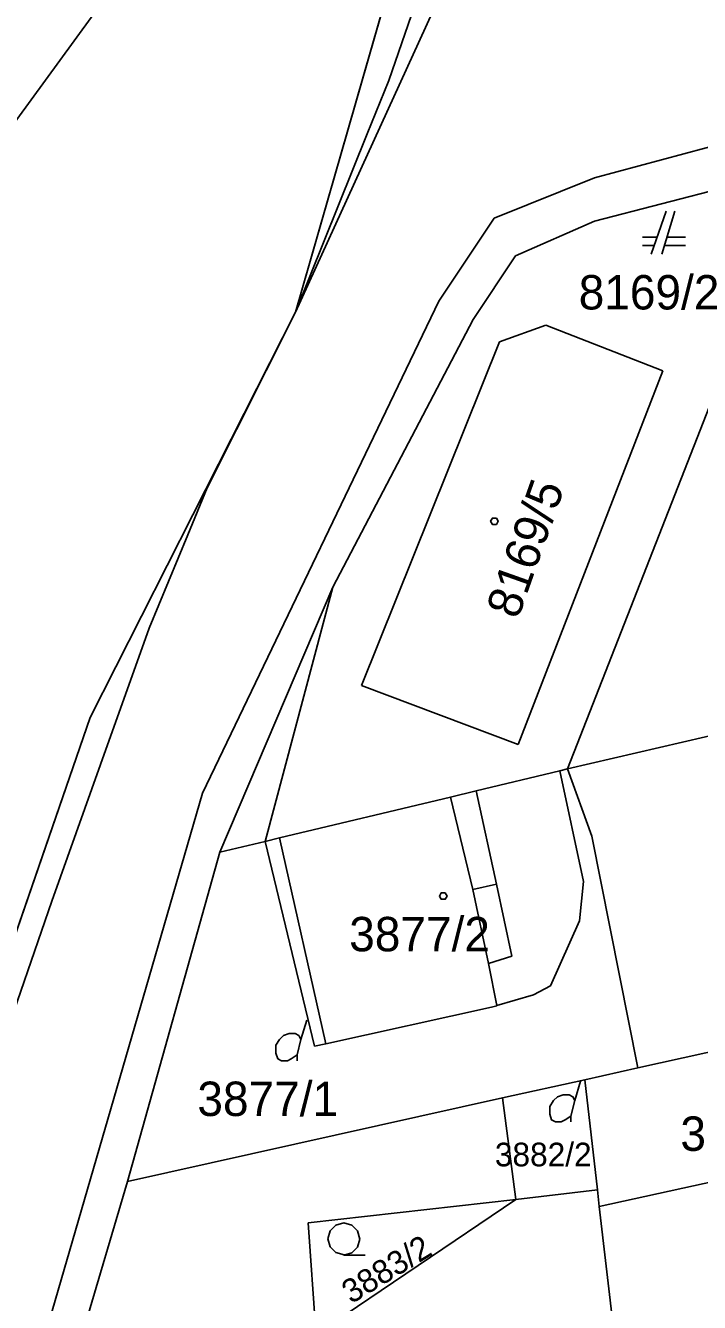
# Model space of a CAD drawing. Extents: x -263587 to -261993, y -1238795 to -1236748.
# Drawn here: x -262849 to -262817.7, y -1238137.9 to -1238078.5 of the extents above; entities that cross this region are included whole.
import ezdxf

# ---------------------------------------------------------------- set-up
doc = ezdxf.new("R2010")
doc.units = 0
for name, color, linetype in [('Vrstva 1', 7, 'Continuous'), ('Vrstva 2', 7, 'Continuous'), ('Vrstva 3', 7, 'Continuous')]:
    doc.layers.add(name, color=color, linetype=linetype)

msp = doc.modelspace()

# ---------------------------------------------------------------- linework, layer by layer
at = {"layer": 'Vrstva 1'}
for p, q in [((-262836.47, -1238091.81), (-262830.66, -1238071.6)), ((-262830.66, -1238071.6), (-262836.47, -1238091.81)), ((-262827.88, -1238073.01), (-262836.47, -1238091.81)), ((-262806.03, -1238081.11), (-262822.57, -1238085.57)), ((-262822.57, -1238087.59), (-262812.99, -1238085.1)), ((-262812.99, -1238085.1), (-262822.57, -1238087.59)), ((-262822.57, -1238085.57), (-262827.23, -1238087.45)), ((-262819.23, -1238087.12), (-262819.93, -1238089.12)), ((-262819.43, -1238089.12), (-262818.83, -1238087.12)), ((-262827.23, -1238087.45), (-262829.81, -1238091.31)), ((-262826.24, -1238089.19), (-262822.57, -1238087.59)), ((-262822.57, -1238087.59), (-262826.24, -1238089.19)), ((-262823.82, -1238113.06), (-262814.21, -1238088.49)), ((-262814.21, -1238088.49), (-262823.82, -1238113.06)), ((-262819.65, -1238088.32), (-262820.33, -1238088.32)), ((-262818.33, -1238088.32), (-262819.19, -1238088.32)), ((-262820.33, -1238088.72), (-262819.79, -1238088.72)), ((-262819.31, -1238088.72), (-262818.33, -1238088.72)), ((-262828.21, -1238092.15), (-262826.24, -1238089.19)), ((-262826.24, -1238089.19), (-262828.21, -1238092.15)), ((-262829.81, -1238091.31), (-262840.79, -1238114.19)), ((-262846.02, -1238110.67), (-262836.47, -1238091.81)), ((-262836.47, -1238091.81), (-262846.02, -1238110.67)), ((-262834.74, -1238104.6), (-262828.21, -1238092.15)), ((-262828.21, -1238092.15), (-262834.74, -1238104.6)), ((-262824.83, -1238092.42), (-262826.98, -1238093.19)), ((-262826.98, -1238093.19), (-262824.83, -1238092.42)), ((-262819.38, -1238094.55), (-262824.83, -1238092.42)), ((-262824.83, -1238092.42), (-262819.38, -1238094.55)), ((-262826.98, -1238093.19), (-262833.4, -1238109.18)), ((-262833.4, -1238109.18), (-262826.98, -1238093.19)), ((-262826.11, -1238111.92), (-262819.38, -1238094.55)), ((-262819.38, -1238094.55), (-262826.11, -1238111.92)), ((-262839.99, -1238116.93), (-262834.74, -1238104.6)), ((-262837.88, -1238116.43), (-262834.74, -1238104.6)), ((-262834.74, -1238104.6), (-262837.88, -1238116.43)), ((-262796.59, -1238106.72), (-262823.82, -1238113.06)), ((-262823.82, -1238113.06), (-262796.59, -1238106.72)), ((-262833.4, -1238109.18), (-262826.11, -1238111.92)), ((-262826.11, -1238111.92), (-262833.4, -1238109.18)), ((-262852.81, -1238130.33), (-262846.02, -1238110.67)), ((-262846.02, -1238110.67), (-262852.81, -1238130.33)), ((-262824.18, -1238113.15), (-262828.07, -1238114.08)), ((-262828.07, -1238114.08), (-262824.18, -1238113.15)), ((-262823.82, -1238113.06), (-262824.18, -1238113.15)), ((-262824.18, -1238113.15), (-262823.82, -1238113.06)), ((-262824.18, -1238113.15), (-262823.07, -1238118.29)), ((-262823.07, -1238118.29), (-262824.18, -1238113.15)), ((-262822.69, -1238116.18), (-262823.82, -1238113.06)), ((-262823.82, -1238113.06), (-262822.69, -1238116.18)), ((-262840.79, -1238114.19), (-262850.4, -1238147.22)), ((-262829.26, -1238114.37), (-262837.21, -1238116.27)), ((-262837.21, -1238116.27), (-262829.26, -1238114.37)), ((-262828.07, -1238114.08), (-262829.26, -1238114.37)), ((-262829.26, -1238114.37), (-262828.07, -1238114.08)), ((-262829.26, -1238114.37), (-262828.23, -1238118.67)), ((-262828.07, -1238114.08), (-262827.13, -1238118.42)), ((-262837.21, -1238116.27), (-262837.88, -1238116.43)), ((-262837.88, -1238116.43), (-262837.21, -1238116.27)), ((-262837.21, -1238116.27), (-262835.06, -1238125.84)), ((-262820.55, -1238126.96), (-262822.69, -1238116.18)), ((-262822.69, -1238116.18), (-262820.55, -1238126.96)), ((-262839.99, -1238116.93), (-262844.29, -1238132.25)), ((-262844.29, -1238132.25), (-262839.99, -1238116.93)), ((-262837.88, -1238116.43), (-262839.99, -1238116.93)), ((-262839.99, -1238116.93), (-262837.88, -1238116.43)), ((-262835.58, -1238125.95), (-262837.88, -1238116.43)), ((-262837.88, -1238116.43), (-262835.58, -1238125.95)), ((-262828.23, -1238118.67), (-262827.13, -1238118.42)), ((-262827.5, -1238122.1), (-262828.23, -1238118.67)), ((-262827.13, -1238118.42), (-262826.41, -1238121.76)), ((-262823.07, -1238118.29), (-262823.27, -1238120.13)), ((-262823.27, -1238120.13), (-262823.07, -1238118.29)), ((-262823.27, -1238120.13), (-262824.61, -1238123.15)), ((-262824.61, -1238123.15), (-262823.27, -1238120.13)), ((-262826.41, -1238121.76), (-262827.5, -1238122.1)), ((-262827.1, -1238124.06), (-262827.5, -1238122.1)), ((-262824.61, -1238123.15), (-262825.4, -1238123.56)), ((-262825.4, -1238123.56), (-262824.61, -1238123.15)), ((-262827.36, -1238124.13), (-262835.06, -1238125.84)), ((-262835.06, -1238125.84), (-262827.36, -1238124.13)), ((-262827.1, -1238124.07), (-262827.36, -1238124.13)), ((-262827.36, -1238124.13), (-262827.1, -1238124.07)), ((-262825.4, -1238123.56), (-262827.1, -1238124.06)), ((-262827.1, -1238124.06), (-262825.4, -1238123.56)), ((-262827.1, -1238124.06), (-262827.1, -1238124.07)), ((-262827.1, -1238124.07), (-262827.1, -1238124.06)), ((-262827.1, -1238124.07), (-262827.1, -1238124.06)), ((-262836.22, -1238125.64), (-262835.95, -1238124.74)), ((-262808.38, -1238124.29), (-262820.55, -1238126.96)), ((-262820.55, -1238126.96), (-262808.38, -1238124.29)), ((-262835.06, -1238125.84), (-262835.58, -1238125.95)), ((-262835.58, -1238125.95), (-262835.06, -1238125.84)), ((-262823.02, -1238127.51), (-262820.55, -1238126.96)), ((-262820.55, -1238126.96), (-262823.02, -1238127.51)), ((-262826.84, -1238128.36), (-262823.02, -1238127.51)), ((-262823.02, -1238127.51), (-262826.84, -1238128.36)), ((-262823.48, -1238128.48), (-262823.21, -1238127.58)), ((-262823.02, -1238127.51), (-262822.42, -1238132.64)), ((-262822.42, -1238132.64), (-262823.02, -1238127.51)), ((-262844.29, -1238132.25), (-262826.84, -1238128.36)), ((-262826.84, -1238128.36), (-262844.29, -1238132.25)), ((-262826.84, -1238128.36), (-262826.23, -1238133.08)), ((-262826.23, -1238133.08), (-262826.84, -1238128.36)), ((-262822.35, -1238133.41), (-262807.62, -1238130.19)), ((-262807.62, -1238130.19), (-262822.35, -1238133.41)), ((-262844.29, -1238132.25), (-262848.49, -1238146.42)), ((-262848.49, -1238146.42), (-262844.29, -1238132.25)), ((-262826.23, -1238133.08), (-262822.42, -1238132.64)), ((-262822.42, -1238132.64), (-262826.23, -1238133.08)), ((-262822.42, -1238132.64), (-262822.35, -1238133.41)), ((-262822.35, -1238133.41), (-262822.42, -1238132.64)), ((-262835.88, -1238134.17), (-262826.23, -1238133.08)), ((-262826.23, -1238133.08), (-262835.88, -1238134.17)), ((-262835.51, -1238139.35), (-262826.23, -1238133.08)), ((-262826.23, -1238133.08), (-262835.51, -1238139.35)), ((-262820.12, -1238152.47), (-262822.35, -1238133.41)), ((-262822.35, -1238133.41), (-262820.12, -1238152.47)), ((-262835.51, -1238139.35), (-262835.88, -1238134.17)), ((-262835.88, -1238134.17), (-262835.51, -1238139.35))]:
    msp.add_line(p, q, dxfattribs=at)
for points in [[(-262827.13, -1238101.39), (-262827.04, -1238101.54), (-262827.13, -1238101.69), (-262827.31, -1238101.69), (-262827.4, -1238101.54), (-262827.31, -1238101.39)], [(-262829.51, -1238118.82), (-262829.42, -1238118.97), (-262829.51, -1238119.12), (-262829.69, -1238119.12), (-262829.78, -1238118.97), (-262829.69, -1238118.82)]]:
    msp.add_lwpolyline(points, close=True, dxfattribs=at)
for points in [[(-262836.4, -1238126.63), (-262836.4, -1238126.36), (-262836.22, -1238125.64), (-262836.31, -1238125.46), (-262836.49, -1238125.37), (-262836.76, -1238125.37), (-262837.03, -1238125.46), (-262837.21, -1238125.64), (-262837.39, -1238125.91), (-262837.39, -1238126.27), (-262837.3, -1238126.54), (-262837.12, -1238126.63), (-262836.85, -1238126.63), (-262836.67, -1238126.54), (-262836.4, -1238126.36)], [(-262823.66, -1238129.47), (-262823.66, -1238129.2), (-262823.48, -1238128.48), (-262823.57, -1238128.3), (-262823.75, -1238128.21), (-262824.02, -1238128.21), (-262824.29, -1238128.3), (-262824.47, -1238128.48), (-262824.65, -1238128.75), (-262824.65, -1238129.11), (-262824.56, -1238129.38), (-262824.38, -1238129.47), (-262824.11, -1238129.47), (-262823.93, -1238129.38), (-262823.66, -1238129.2)], [(-262834.21, -1238135.65), (-262834.59, -1238135.55), (-262834.86, -1238135.28), (-262834.96, -1238134.91), (-262834.86, -1238134.54), (-262834.59, -1238134.27), (-262834.22, -1238134.17), (-262833.85, -1238134.27), (-262833.58, -1238134.54), (-262833.48, -1238134.92), (-262833.58, -1238135.3), (-262833.85, -1238135.57), (-262834.23, -1238135.67), (-262833.23, -1238135.67)]]:
    msp.add_lwpolyline(points, dxfattribs=at)
at = {"layer": 'Vrstva 2'}
msp.add_lwpolyline([(-262874.069, -1238193.289), (-262866.716, -1238174.359), (-262864.76, -1238169.2), (-262862.798, -1238164.04), (-262861.594, -1238160.29), (-262860.39, -1238156.54), (-262859.461, -1238152.467), (-262856.535, -1238144.22), (-262853.61, -1238135.97), (-262850.709, -1238127.586), (-262847.806, -1238119.202), (-262845.541, -1238112.855), (-262843.275, -1238106.507), (-262841.484, -1238102.164), (-262840.587, -1238099.992), (-262836.47, -1238091.81), (-262833.139, -1238083.52), (-262832.135, -1238081.046), (-262829.415, -1238073.171)], dxfattribs=at)
at = {"layer": 'Vrstva 3'}
for points in [[(-262898.67, -1238252.06), (-262915.44, -1238253.09), (-262914.91, -1238250.99), (-262914.78, -1238249.25), (-262912.88, -1238240.83), (-262912.46, -1238239.2), (-262911.89, -1238236.09), (-262899.67, -1238204.29), (-262889.19, -1238177.55), (-262877.26, -1238147.05), (-262867.06, -1238118.93), (-262856.48, -1238092.52), (-262836.93, -1238065.69), (-262828.451, -1238056.971), (-262829.17, -1238061.74), (-262830.66, -1238071.6), (-262836.47, -1238091.81), (-262846.02, -1238110.67), (-262852.81, -1238130.33), (-262861.93, -1238156.4), (-262871.55, -1238184.14), (-262874.73, -1238193.08), (-262883.27, -1238215.99), (-262892.66, -1238238.48)], [(-262846.483, -1238066.739), (-262836.93, -1238065.69), (-262856.48, -1238092.52), (-262850.3, -1238077.52), (-262848.5, -1238072.5)]]:
    msp.add_lwpolyline(points, close=True, dxfattribs=at)

# ---------------------------------------------------------------- texts
at = {"layer": 'Vrstva 1'}
for s, height, p in [('8169/2', 1.6, (-262823.3, -1238091.69)), ('3877/2', 1.6, (-262833.973, -1238121.54)), ('3877/1', 1.6, (-262841.034, -1238129.2)), ('3881/2', 1.6, (-262818.57, -1238130.82)), ('3882/2', 1.1, (-262827.198, -1238131.54))]:
    msp.add_text(s, height=height, dxfattribs=at).set_placement(p)
for s, height, rotation, p in [('8169/5', 1.6, 70.53111, (-262826.128, -1238106.141)), ('3883/2', 1.1, 31.39809, (-262833.881, -1238137.962))]:
    msp.add_text(s, height=height, rotation=rotation, dxfattribs=at).set_placement(p)

doc.saveas('drawing.dxf')
